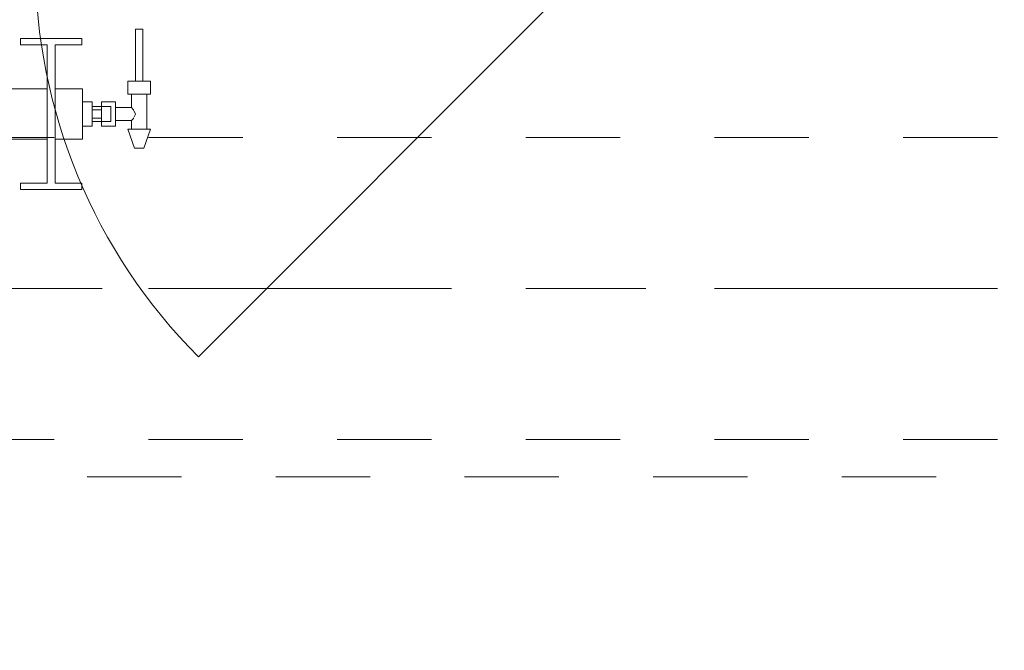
# Model space of a CAD drawing. Header units: metres. Extents: x -4 to 100, y -11 to 17.
# Tile 684 of 728: x 60.443 to 61.487, y 12.767 to 13.435. Entities that reach past the tile are written whole.
import ezdxf

# ---------------------------------------------------------------- set-up
doc = ezdxf.new("R2010")
doc.units = ezdxf.units.M
doc.header["$MEASUREMENT"] = 0
for name, pattern in [('Achse', [0.2, 0.1, -0.05, 0, -0.05]), ('Strichlinie doppelt', [0.546806, 0.264583, -0.105833, 0.070556, -0.105833]), ('Untersicht', [0.1, 0.075, -0.025]), ('Wipeout_Contour', [1, 0, -1])]:
    doc.linetypes.add(name, pattern=pattern)
for name, color, linetype in [('152 - Bemaßung_ Beschriftung.Ausbau', 7, 'Continuous'), ('451 - Universal.Achsen Raster', 7, 'Continuous'), ('604 - Struktur.Wand Aussen', 7, 'Continuous'), ('608 - Struktur.Träger', 7, 'Continuous'), ('801 - HKLSE.Heizung_ Klima_ Lüftung', 7, 'Continuous'), ('Neubau_653 - Abdeckung.TB Verkofferung', 7, 'Continuous')]:
    doc.layers.add(name, color=color, linetype=linetype)
doc.styles.add('ERSTELLTER_STIL_2', font='txt')
doc.dimstyles.new('ERSTELLTER_STIL__5', dxfattribs={"dimtxt": 0.1, "dimasz": 0.0532, "dimexe": 0.18, "dimexo": 0.0625, "dimgap": 0, "dimtad": 1, "dimtih": 1, "dimtoh": 1, "dimzin": 0, "dimdsep": 46, "dimtxsty": 'ERSTELLTER_STIL_2', "dimblk": 'ARROWHEAD_2', "dimblk1": 'ARROWHEAD_2', "dimblk2": 'ARROWHEAD_2', "dimcen": 0.09, "dimse1": 1, "dimse2": 1, "dimclrd": 7, "dimclre": 7, "dimclrt": 7, "dimazin": 0, "dimtfac": 1, "dimtdec": 4, "dimtmove": 0, "dimatfit": 3, "dimfxl": 1, "dimtolj": 1, "dimtzin": 0, "dimarcsym": 0})

# ---------------------------------------------------------------- blocks, each defined once
blk = doc.blocks.new('*D348')
at = {"layer": '152 - Bemaßung_ Beschriftung.Ausbau', "color": 7, "linetype": 'Continuous', "lineweight": 5}
for p, q in [((58.195, 15.3025), (58.195, 15.4075)), ((58.2152, 15.39), (58.1748, 15.32)), ((62.0552, 15.39), (62.0148, 15.32)), ((58.05, 15.355), (58.195, 15.355)), ((58.195, 15.355), (62.035, 15.355))]:
    blk.add_line(p, q, dxfattribs=at)
at = {"layer": '152 - Bemaßung_ Beschriftung.Ausbau', "color": 7, "lineweight": 5, "insert": (59.982, 15.375), "char_height": 0.1, "attachment_point": 7, "style": 'ERSTELLTER_STIL_2'}
blk.add_mtext('\\A1;{\\pql;\\fArial|b0|i0|c0|p38;3,84}', dxfattribs=at)
blk = doc.blocks.new('ARROWHEAD_2')
at = {"color": 0, "linetype": 'Continuous', "lineweight": 0}
for p, q in [((-0.378, -0.655), (0.378, 0.655)), ((0, 0), (-1, 0))]:
    blk.add_line(p, q, dxfattribs=at)

msp = doc.modelspace()

# ---------------------------------------------------------------- linework, layer by layer
at = {"layer": '451 - Universal.Achsen Raster', "color": 160, "linetype": 'Strichlinie doppelt', "lineweight": 9, "true_color": 0x3232ff}
msp.add_line((64.935, 13.15), (-3.175, 13.15), dxfattribs=at)
at = {"layer": '604 - Struktur.Wand Aussen', "color": 7, "linetype": 'Continuous', "lineweight": 9}
msp.add_line((61.05, 13.495), (60.6328, 13.0778), dxfattribs=at)
at = {"layer": '608 - Struktur.Träger', "color": 7, "linetype": 'Achse', "lineweight": 9}
msp.add_line((50.78, 13.15), (61.88, 13.15), dxfattribs=at)
at = {"layer": '608 - Struktur.Träger', "color": 7, "linetype": 'Untersicht', "lineweight": 13}
msp.add_line((50.78, 12.99), (61.88, 12.99), dxfattribs=at)
at = {"layer": 'Neubau_653 - Abdeckung.TB Verkofferung', "color": 1, "linetype": 'Untersicht', "lineweight": 9}
msp.add_line((51.115, 12.9505), (62.025, 12.9505), dxfattribs=at)

# ---------------------------------------------------------------- wipeouts: each hides what was drawn before it
at = {"color": 254, "linetype": 'Wipeout_Contour', "lineweight": 0, "ltscale": 15000.022456}
msp.add_wipeout([(59.51, 13.3617), (59.51, 13.3083), (59.5392, 13.3083), (59.5392, 13.2617), (59.5108, 13.2617), (59.5108, 13.255), (59.5758, 13.255), (59.5758, 13.2617), (59.5475, 13.2617), (59.5475, 13.3083), (59.6058, 13.3083), (59.6058, 13.2617), (59.5775, 13.2617), (59.5775, 13.255), (59.6425, 13.255), (59.6425, 13.2617), (59.6142, 13.2617), (59.6142, 13.3083), (59.6725, 13.3083), (59.6725, 13.2617), (59.6442, 13.2617), (59.6442, 13.255), (59.7092, 13.255), (59.7092, 13.2617), (59.6808, 13.2617), (59.6808, 13.3083), (59.7392, 13.3083), (59.7392, 13.2617), (59.7108, 13.2617), (59.7108, 13.255), (59.7758, 13.255), (59.7758, 13.2617), (59.7475, 13.2617), (59.7475, 13.3083), (59.8058, 13.3083), (59.8058, 13.2617), (59.7775, 13.2617), (59.7775, 13.255), (59.8425, 13.255), (59.8425, 13.2617), (59.8142, 13.2617), (59.8142, 13.3083), (59.8725, 13.3083), (59.8725, 13.2617), (59.8442, 13.2617), (59.8442, 13.255), (59.9092, 13.255), (59.9092, 13.2617), (59.8808, 13.2617), (59.8808, 13.3083), (59.9392, 13.3083), (59.9392, 13.2617), (59.9108, 13.2617), (59.9108, 13.255), (59.9758, 13.255), (59.9758, 13.2617), (59.9475, 13.2617), (59.9475, 13.3083), (60.0058, 13.3083), (60.0058, 13.2617), (59.9775, 13.2617), (59.9775, 13.255), (60.0425, 13.255), (60.0425, 13.2617), (60.0142, 13.2617), (60.0142, 13.3083), (60.0725, 13.3083), (60.0725, 13.2617), (60.0442, 13.2617), (60.0442, 13.255), (60.1092, 13.255), (60.1092, 13.2617), (60.0808, 13.2617), (60.0808, 13.3083), (60.1392, 13.3083), (60.1392, 13.2617), (60.1108, 13.2617), (60.1108, 13.255), (60.1758, 13.255), (60.1758, 13.2617), (60.1475, 13.2617), (60.1475, 13.3083), (60.2058, 13.3083), (60.2058, 13.2617), (60.1775, 13.2617), (60.1775, 13.255), (60.2425, 13.255), (60.2425, 13.2617), (60.2142, 13.2617), (60.2142, 13.3083), (60.2725, 13.3083), (60.2725, 13.2617), (60.2442, 13.2617), (60.2442, 13.255), (60.3092, 13.255), (60.3092, 13.2617), (60.2808, 13.2617), (60.2808, 13.3083), (60.3392, 13.3083), (60.3392, 13.2617), (60.3108, 13.2617), (60.3108, 13.255), (60.3758, 13.255), (60.3758, 13.2617), (60.3475, 13.2617), (60.3475, 13.3083), (60.4058, 13.3083), (60.4058, 13.2617), (60.3775, 13.2617), (60.3775, 13.255), (60.4425, 13.255), (60.4425, 13.2617), (60.4142, 13.2617), (60.4142, 13.3083), (60.4725, 13.3083), (60.4725, 13.2617), (60.4442, 13.2617), (60.4442, 13.255), (60.5092, 13.255), (60.5092, 13.2617), (60.4808, 13.2617), (60.4808, 13.3083), (60.51, 13.3083), (60.51, 13.3617), (60.4808, 13.3617), (60.4808, 13.4083), (60.5092, 13.4083), (60.5092, 13.415), (60.4442, 13.415), (60.4442, 13.4083), (60.4725, 13.4083), (60.4725, 13.3617), (60.4142, 13.3617), (60.4142, 13.4083), (60.4425, 13.4083), (60.4425, 13.415), (60.3775, 13.415), (60.3775, 13.4083), (60.4058, 13.4083), (60.4058, 13.3617), (60.3475, 13.3617), (60.3475, 13.4083), (60.3758, 13.4083), (60.3758, 13.415), (60.3108, 13.415), (60.3108, 13.4083), (60.3392, 13.4083), (60.3392, 13.3617), (60.2808, 13.3617), (60.2808, 13.4083), (60.3092, 13.4083), (60.3092, 13.415), (60.2442, 13.415), (60.2442, 13.4083), (60.2725, 13.4083), (60.2725, 13.3617), (60.2142, 13.3617), (60.2142, 13.4083), (60.2425, 13.4083), (60.2425, 13.415), (60.1775, 13.415), (60.1775, 13.4083), (60.2058, 13.4083), (60.2058, 13.3617), (60.1475, 13.3617), (60.1475, 13.4083), (60.1758, 13.4083), (60.1758, 13.415), (60.1108, 13.415), (60.1108, 13.4083), (60.1392, 13.4083), (60.1392, 13.3617), (60.0808, 13.3617), (60.0808, 13.4083), (60.1092, 13.4083), (60.1092, 13.415), (60.0442, 13.415), (60.0442, 13.4083), (60.0725, 13.4083), (60.0725, 13.3617), (60.0142, 13.3617), (60.0142, 13.4083), (60.0425, 13.4083), (60.0425, 13.415), (59.9775, 13.415), (59.9775, 13.4083), (60.0058, 13.4083), (60.0058, 13.3617), (59.9475, 13.3617), (59.9475, 13.4083), (59.9758, 13.4083), (59.9758, 13.415), (59.9108, 13.415), (59.9108, 13.4083), (59.9392, 13.4083), (59.9392, 13.3617), (59.8808, 13.3617), (59.8808, 13.4083), (59.9092, 13.4083), (59.9092, 13.415), (59.8442, 13.415), (59.8442, 13.4083), (59.8725, 13.4083), (59.8725, 13.3617), (59.8142, 13.3617), (59.8142, 13.4083), (59.8425, 13.4083), (59.8425, 13.415), (59.7775, 13.415), (59.7775, 13.4083), (59.8058, 13.4083), (59.8058, 13.3617), (59.7475, 13.3617), (59.7475, 13.4083), (59.7758, 13.4083), (59.7758, 13.415), (59.7108, 13.415), (59.7108, 13.4083), (59.7392, 13.4083), (59.7392, 13.3617), (59.6808, 13.3617), (59.6808, 13.4083), (59.7092, 13.4083), (59.7092, 13.415), (59.6442, 13.415), (59.6442, 13.4083), (59.6725, 13.4083), (59.6725, 13.3617), (59.6142, 13.3617), (59.6142, 13.4083), (59.6425, 13.4083), (59.6425, 13.415), (59.5775, 13.415), (59.5775, 13.4083), (59.6058, 13.4083), (59.6058, 13.3617), (59.5475, 13.3617), (59.5475, 13.4083), (59.5758, 13.4083), (59.5758, 13.415), (59.5108, 13.415), (59.5108, 13.4083), (59.5392, 13.4083), (59.5392, 13.3617)], dxfattribs=at).dxf.layer = '801 - HKLSE.Heizung_ Klima_ Lüftung'

# ---------------------------------------------------------------- next in the draw order: linework, layer by layer
at = {"layer": '801 - HKLSE.Heizung_ Klima_ Lüftung', "color": 7, "linetype": 'Continuous', "lineweight": 5}
for p, q in [((60.4442, 13.415), (60.4442, 13.4083)), ((60.4442, 13.415), (60.4442, 13.4083)), ((60.4442, 13.4083), (60.4725, 13.4083)), ((60.4725, 13.4083), (60.4725, 13.2617)), ((60.4808, 13.2617), (60.4808, 13.4083)), ((60.4142, 13.3617), (60.4725, 13.3617)), ((60.4142, 13.3083), (60.4725, 13.3083)), ((60.4442, 13.2617), (60.4442, 13.255)), ((60.4725, 13.2617), (60.4442, 13.2617)), ((60.4442, 13.2617), (60.4442, 13.255)), ((60.5092, 13.2617), (60.4808, 13.2617)), ((60.5092, 13.255), (60.5092, 13.2617)), ((60.4442, 13.255), (60.5092, 13.255)), ((60.4442, 13.255), (60.5092, 13.255))]:
    msp.add_line(p, q, dxfattribs=at)

# ---------------------------------------------------------------- next in the draw order: wipeouts: each hides what was drawn before it
at = {"color": 254, "linetype": 'Wipeout_Contour', "lineweight": 0, "ltscale": 1980.804069}
msp.add_wipeout([(60.51, 13.322), (60.52, 13.322), (60.52, 13.327), (60.53, 13.327), (60.53, 13.322), (60.545, 13.322), (60.545, 13.328), (60.562, 13.328), (60.562, 13.319), (60.558, 13.319), (60.565, 13.299), (60.575, 13.299), (60.582, 13.319), (60.578, 13.319), (60.578, 13.356), (60.582, 13.356), (60.582, 13.37), (60.574, 13.37), (60.574, 13.425), (60.566, 13.425), (60.566, 13.37), (60.558, 13.37), (60.558, 13.356), (60.562, 13.356), (60.562, 13.342), (60.545, 13.342), (60.545, 13.348), (60.53, 13.348), (60.53, 13.343), (60.52, 13.343), (60.52, 13.348), (60.51, 13.348)], dxfattribs=at).dxf.layer = '801 - HKLSE.Heizung_ Klima_ Lüftung'

# ---------------------------------------------------------------- next in the draw order: linework, layer by layer
at = {"layer": '604 - Struktur.Wand Aussen', "color": 7, "linetype": 'Continuous', "lineweight": 9}
msp.add_arc((61.05, 13.495), 0.59, 180, 225, dxfattribs=at)
at = {"layer": '608 - Struktur.Träger', "color": 7, "linetype": 'Untersicht', "lineweight": 13}
msp.add_line((50.78, 13.31), (61.88, 13.31), dxfattribs=at)
at = {"layer": '801 - HKLSE.Heizung_ Klima_ Lüftung', "color": 7, "linetype": 'Continuous', "lineweight": 5}
for p, q in [((60.566, 13.425), (60.5672, 13.425)), ((60.566, 13.425), (60.566, 13.37)), ((60.5672, 13.425), (60.57, 13.425)), ((60.57, 13.425), (60.5728, 13.425)), ((60.5728, 13.425), (60.574, 13.425)), ((60.574, 13.425), (60.574, 13.37)), ((60.5092, 13.415), (60.4442, 13.415)), ((60.4808, 13.4083), (60.5092, 13.4083)), ((60.5092, 13.4083), (60.5092, 13.415)), ((60.558, 13.37), (60.564, 13.37)), ((60.558, 13.37), (60.558, 13.356)), ((60.564, 13.37), (60.576, 13.37)), ((60.566, 13.37), (60.5672, 13.37)), ((60.5672, 13.37), (60.57, 13.37)), ((60.57, 13.37), (60.5728, 13.37)), ((60.5728, 13.37), (60.574, 13.37)), ((60.576, 13.37), (60.582, 13.37)), ((60.582, 13.37), (60.582, 13.356)), ((60.4808, 13.3617), (60.51, 13.3617)), ((60.51, 13.3617), (60.51, 13.3539)), ((60.51, 13.3539), (60.51, 13.335)), ((60.558, 13.356), (60.564, 13.356)), ((60.562, 13.356), (60.562, 13.342)), ((60.564, 13.356), (60.576, 13.356)), ((60.576, 13.356), (60.582, 13.356)), ((60.578, 13.356), (60.578, 13.319)), ((60.51, 13.348), (60.52, 13.348)), ((60.52, 13.348), (60.52, 13.335)), ((60.53, 13.343), (60.52, 13.343)), ((60.53, 13.343), (60.53, 13.348)), ((60.53, 13.348), (60.53, 13.3415)), ((60.545, 13.348), (60.53, 13.348)), ((60.53, 13.343), (60.53, 13.3407)), ((60.53, 13.343), (60.54, 13.343)), ((60.53, 13.343), (60.53, 13.3407)), ((60.54, 13.343), (60.54, 13.3407)), ((60.545, 13.348), (60.545, 13.3415)), ((60.51, 13.335), (60.51, 13.3161)), ((60.52, 13.3393), (60.53, 13.3393)), ((60.52, 13.335), (60.52, 13.322)), ((60.53, 13.3415), (60.53, 13.3393)), ((60.53, 13.3407), (60.53, 13.335)), ((60.53, 13.3407), (60.53, 13.3393)), ((60.53, 13.3393), (60.53, 13.335)), ((60.53, 13.335), (60.53, 13.3307)), ((60.53, 13.335), (60.53, 13.3293)), ((60.54, 13.3407), (60.54, 13.335)), ((60.54, 13.335), (60.54, 13.3293)), ((60.562, 13.342), (60.545, 13.342)), ((60.545, 13.3415), (60.545, 13.3285)), ((60.562, 13.342), (60.5637, 13.3399)), ((60.5637, 13.3399), (60.5642, 13.3389)), ((60.5647, 13.3379), (60.5661, 13.335)), ((60.5661, 13.335), (60.5647, 13.3321)), ((60.51, 13.322), (60.52, 13.322)), ((60.51, 13.322), (60.52, 13.322)), ((60.51, 13.322), (60.52, 13.322)), ((60.51, 13.322), (60.52, 13.322)), ((60.52, 13.3307), (60.53, 13.3307)), ((60.53, 13.327), (60.52, 13.327)), ((60.53, 13.3307), (60.53, 13.3285)), ((60.53, 13.3307), (60.53, 13.3293)), ((60.53, 13.3293), (60.53, 13.327)), ((60.53, 13.3293), (60.53, 13.327)), ((60.53, 13.3285), (60.53, 13.322)), ((60.53, 13.327), (60.54, 13.327)), ((60.53, 13.322), (60.53, 13.327)), ((60.545, 13.322), (60.53, 13.322)), ((60.54, 13.3293), (60.54, 13.327)), ((60.545, 13.3285), (60.545, 13.322)), ((60.562, 13.328), (60.545, 13.328)), ((60.5637, 13.3301), (60.562, 13.328)), ((60.562, 13.328), (60.562, 13.319)), ((60.5642, 13.3311), (60.5637, 13.3301)), ((60.51, 13.3161), (60.51, 13.3083)), ((60.558, 13.319), (60.5615, 13.319)), ((60.558, 13.319), (60.565, 13.299)), ((60.5615, 13.319), (60.57, 13.319)), ((60.57, 13.319), (60.5785, 13.319)), ((60.582, 13.319), (60.575, 13.299)), ((60.5785, 13.319), (60.582, 13.319)), ((60.4808, 13.3083), (60.51, 13.3083)), ((60.565, 13.299), (60.5665, 13.299)), ((60.5665, 13.299), (60.57, 13.299)), ((60.57, 13.299), (60.5735, 13.299)), ((60.5735, 13.299), (60.575, 13.299))]:
    msp.add_line(p, q, dxfattribs=at)

# ---------------------------------------------------------------- next in the draw order: dimensions: what is measured, and where the dimension line sits
at = {"layer": '152 - Bemaßung_ Beschriftung.Ausbau', "color": 7, "linetype": 'Continuous', "lineweight": 5}
dim = msp.add_linear_dim(base=(62.035, 15.355), p1=(58.195, 10.615), p2=(62.035, 13.455), angle=0, dimstyle='ERSTELLTER_STIL__5', dxfattribs=at)
dim.commit()
dim.dimension.update_dxf_attribs({"geometry": '*D348', "text_midpoint": (60.1119, 15.425), "dimtype": 160})

doc.saveas('drawing.dxf')
